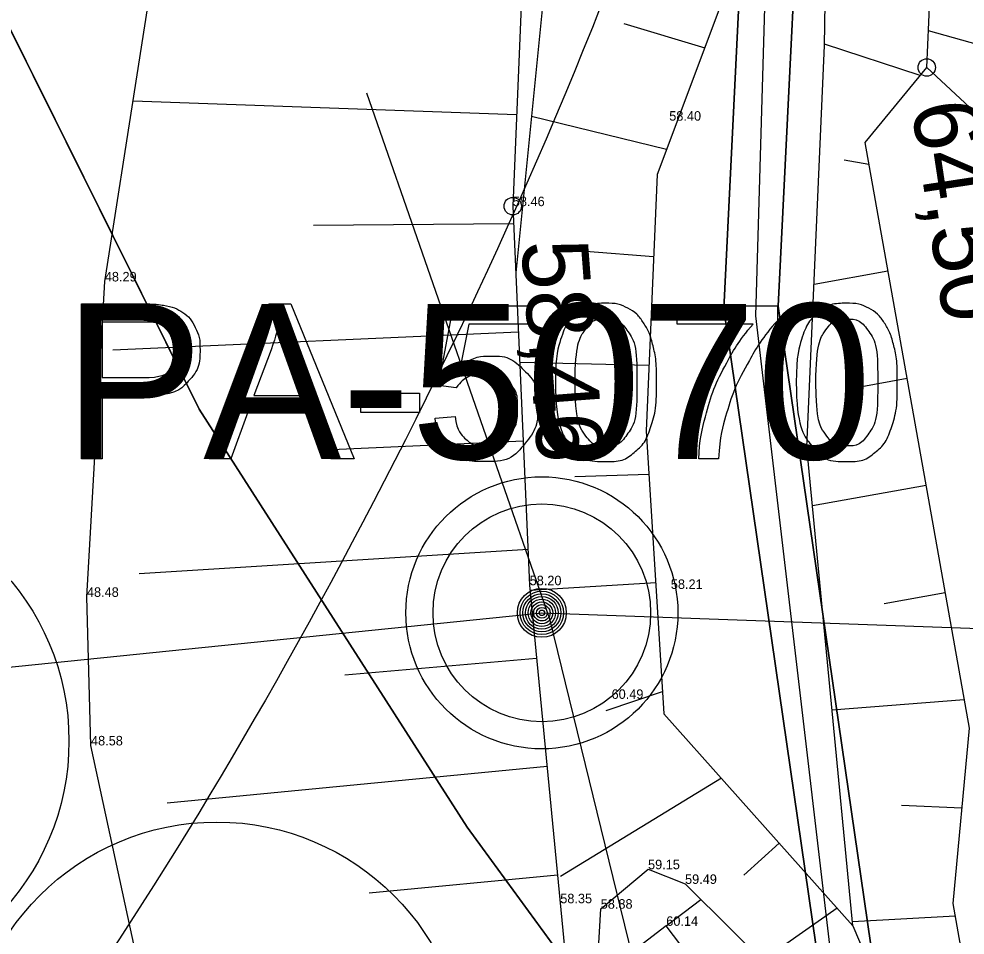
# Model space of a CAD drawing. Extents: x 700746 to 706058, y 6570320 to 6580460.
# Drawn here: x 703112.68 to 703147.47, y 6577214.62 to 6577248.29 of the extents above; entities that cross this region are included whole.
import ezdxf

# ---------------------------------------------------------------- set-up
doc = ezdxf.new("R2010")
doc.units = 0
for name, color, linetype in [('GEOLPUNKT', 7, 'Continuous'), ('Kaitsevöönd', 7, 'Continuous'), ('kataster', 7, 'Continuous'), ('KORGUS-EH2000', 7, 'Continuous'), ('KPOHULIIN', 7, 'Continuous'), ('Lõige', 7, 'Continuous'), ('MOOTKORG-EH2000', 7, 'Continuous'), ('MOOTKORG_MUU', 7, 'Continuous'), ('PIIR', 7, 'Continuous'), ('RELJEEF', 7, 'Continuous'), ('vahekiht', 7, 'Continuous')]:
    doc.layers.add(name, color=color, linetype=linetype)

msp = doc.modelspace()

# ---------------------------------------------------------------- linework, layer by layer
at = {"layer": 'GEOLPUNKT'}
for points in [[(703114.985, 6577232.117), (703114.985, 6577237.817), (703117.136, 6577237.817)], [(703119.676, 6577232.117), (703121.867, 6577237.817), (703122.683, 6577237.817), (703125.011, 6577232.117), (703124.152, 6577232.117), (703123.492, 6577233.841), (703121.101, 6577233.841), (703120.476, 6577232.117), (703119.676, 6577232.117)], [(703128.761, 6577234.728), (703128.105, 6577234.815), (703128.657, 6577237.743), (703131.49, 6577237.743), (703131.49, 6577237.074), (703129.216, 6577237.074), (703128.909, 6577235.544)], [(703136.881, 6577237.069), (703136.881, 6577237.743), (703140.57, 6577237.743), (703140.57, 6577237.198)], [(703117.199, 6577237.143), (703115.741, 6577237.143), (703115.741, 6577235.106)], [(703139.67, 6577237.069), (703136.881, 6577237.069)], [(703121.949, 6577236.128), (703121.319, 6577234.454)], [(703121.319, 6577234.454), (703123.255, 6577234.454), (703122.657, 6577236.036)], [(703115.741, 6577235.106), (703117.215, 6577235.106)], [(703117.203, 6577234.432), (703115.741, 6577234.432), (703115.741, 6577232.117), (703114.985, 6577232.117)], [(703125.247, 6577233.828), (703125.247, 6577234.532), (703127.402, 6577234.532), (703127.402, 6577233.828), (703125.247, 6577233.828)], [(703127.979, 6577233.611), (703128.714, 6577233.672)], [(703138.397, 6577232.117), (703137.676, 6577232.117)]]:
    msp.add_lwpolyline(points, dxfattribs=at)
for radius in [5, 4, 0.9, 0.801, 0.7, 0.6, 0.5, 0.4, 0.3, 0.2, 0.1]:
    msp.add_circle((703131.906, 6577226.463), radius, dxfattribs=at)
for points in [[(703117.136, 6577237.817), (703117.704, 6577237.817), (703118.004, 6577237.762), (703118.424, 6577237.692), (703118.708, 6577237.496), (703118.992, 6577237.299), (703119.165, 6577236.945), (703119.338, 6577236.591), (703119.338, 6577236.167), (703119.338, 6577235.44), (703118.875, 6577234.936), (703118.413, 6577234.432), (703117.203, 6577234.432)], [(703132.406, 6577234.928), (703132.406, 6577235.938), (703132.614, 6577236.555), (703132.822, 6577237.172), (703133.232, 6577237.505), (703133.642, 6577237.838), (703134.264, 6577237.838), (703134.722, 6577237.838), (703135.069, 6577237.654), (703135.416, 6577237.469), (703135.64, 6577237.121), (703135.865, 6577236.774), (703135.993, 6577236.274), (703136.121, 6577235.775), (703136.121, 6577234.928), (703136.121, 6577233.925), (703135.915, 6577233.308), (703135.709, 6577232.691), (703135.299, 6577232.356), (703134.889, 6577232.021), (703134.264, 6577232.021), (703133.44, 6577232.021), (703132.97, 6577232.609), (703132.406, 6577233.323), (703132.406, 6577234.928)], [(703141.261, 6577234.928), (703141.261, 6577235.938), (703141.468, 6577236.555), (703141.676, 6577237.172), (703142.086, 6577237.505), (703142.496, 6577237.838), (703143.118, 6577237.838), (703143.576, 6577237.838), (703143.923, 6577237.654), (703144.27, 6577237.469), (703144.494, 6577237.121), (703144.719, 6577236.774), (703144.847, 6577236.274), (703144.975, 6577235.775), (703144.975, 6577234.928), (703144.975, 6577233.925), (703144.769, 6577233.308), (703144.563, 6577232.691), (703144.153, 6577232.356), (703143.743, 6577232.021), (703143.118, 6577232.021), (703142.294, 6577232.021), (703141.824, 6577232.609), (703141.261, 6577233.323), (703141.261, 6577234.928)], [(703117.215, 6577235.106), (703117.946, 6577235.106), (703118.253, 6577235.378), (703118.56, 6577235.65), (703118.56, 6577236.144), (703118.56, 6577236.502), (703118.38, 6577236.756), (703118.199, 6577237.011), (703117.903, 6577237.093), (703117.713, 6577237.143), (703117.199, 6577237.143)], [(703133.128, 6577234.927), (703133.128, 6577233.522), (703133.455, 6577233.058), (703133.783, 6577232.594), (703134.264, 6577232.594), (703134.745, 6577232.594), (703135.072, 6577233.06), (703135.4, 6577233.525), (703135.4, 6577234.927), (703135.4, 6577236.335), (703135.073, 6577236.798), (703134.746, 6577237.26), (703134.256, 6577237.26), (703133.775, 6577237.26), (703133.487, 6577236.852), (703133.128, 6577236.331), (703133.128, 6577234.927)], [(703137.676, 6577232.117), (703137.688, 6577232.789), (703137.941, 6577233.742), (703138.193, 6577234.694), (703138.666, 6577235.578), (703139.138, 6577236.463), (703139.67, 6577237.069)], [(703140.57, 6577237.198), (703140.026, 6577236.618), (703139.491, 6577235.658), (703138.957, 6577234.698), (703138.666, 6577233.683), (703138.456, 6577232.968), (703138.397, 6577232.117)], [(703141.982, 6577234.927), (703141.982, 6577233.522), (703142.309, 6577233.058), (703142.637, 6577232.594), (703143.118, 6577232.594), (703143.599, 6577232.594), (703143.926, 6577233.06), (703144.254, 6577233.525), (703144.254, 6577234.927), (703144.254, 6577236.335), (703143.927, 6577236.798), (703143.6, 6577237.26), (703143.11, 6577237.26), (703142.629, 6577237.26), (703142.341, 6577236.852), (703141.982, 6577236.331), (703141.982, 6577234.927)], [(703122.657, 6577236.036), (703122.389, 6577236.757), (703122.255, 6577237.217), (703122.143, 6577236.67), (703121.949, 6577236.128)], [(703128.909, 6577235.544), (703129.423, 6577235.901), (703129.986, 6577235.901), (703130.733, 6577235.901), (703131.246, 6577235.383), (703131.759, 6577234.866), (703131.759, 6577234.052), (703131.759, 6577233.278), (703131.308, 6577232.714), (703130.76, 6577232.021), (703129.811, 6577232.021), (703129.033, 6577232.021), (703128.541, 6577232.456), (703128.049, 6577232.892), (703127.979, 6577233.611)], [(703128.714, 6577233.672), (703128.795, 6577233.135), (703129.092, 6577232.865), (703129.388, 6577232.594), (703129.81, 6577232.594), (703130.319, 6577232.594), (703130.668, 6577232.976), (703131.016, 6577233.358), (703131.016, 6577233.99), (703131.016, 6577234.59), (703130.682, 6577234.937), (703130.347, 6577235.284), (703129.799, 6577235.284), (703129.459, 6577235.284), (703129.188, 6577235.129), (703128.917, 6577234.974), (703128.761, 6577234.728)]]:
    msp.add_open_spline(points, degree=3, dxfattribs=at)
at = {"layer": 'Kaitsevöönd'}
for points in [[(703028.404, 6577450.788), (703068.332, 6577446.793), (703095.43, 6577443.641), (703110.469, 6577441.522), (703116.345, 6577439.127), (703120.335, 6577436.466), (703124.136, 6577431.769), (703125.876, 6577425.02), (703128.628, 6577411.047), (703128.838, 6577401.787), (703133.026, 6577375.179), (703137.026, 6577348.431), (703137.026, 6577334.44), (703135.768, 6577323.324), (703136.18, 6577308.495), (703138.878, 6577303.097), (703140.58, 6577292.667), (703141.644, 6577286.917), (703141.644, 6577269.6), (703143.598, 6577265.04), (703141.637, 6577258.719), (703140.598, 6577237.732), (703144.348, 6577211.889)], [(703144.348, 6577211.889), (703140.598, 6577237.732), (703141.637, 6577258.719), (703143.598, 6577265.04), (703141.644, 6577269.6), (703141.644, 6577286.917), (703140.58, 6577292.667), (703138.878, 6577303.097), (703136.18, 6577308.495), (703135.768, 6577323.324), (703137.026, 6577334.44), (703137.026, 6577348.431), (703133.026, 6577375.179), (703128.838, 6577401.787), (703128.628, 6577411.047), (703125.876, 6577425.02), (703124.136, 6577431.769), (703120.335, 6577436.466), (703116.345, 6577439.127), (703110.469, 6577441.522), (703095.43, 6577443.641), (703068.332, 6577446.793), (703028.404, 6577450.788)], [(703142.398, 6577211.399), (703138.591, 6577237.637), (703139.652, 6577259.07), (703141.469, 6577264.93), (703139.644, 6577269.19), (703139.644, 6577286.734), (703138.61, 6577292.324), (703136.953, 6577302.475), (703134.193, 6577307.997), (703133.765, 6577323.409), (703135.026, 6577334.553), (703135.026, 6577348.282), (703131.05, 6577374.876), (703126.841, 6577401.608), (703126.632, 6577410.829), (703123.925, 6577424.577), (703122.308, 6577430.848), (703118.971, 6577434.971), (703115.404, 6577437.351), (703109.944, 6577439.576), (703095.175, 6577441.657), (703068.116, 6577444.805), (703028.276, 6577448.79)], [(703028.276, 6577448.79), (703068.116, 6577444.805), (703095.175, 6577441.657), (703109.944, 6577439.576), (703115.404, 6577437.351), (703118.971, 6577434.971), (703122.308, 6577430.848), (703123.925, 6577424.577), (703126.632, 6577410.829), (703126.841, 6577401.608), (703131.05, 6577374.876), (703135.026, 6577348.282), (703135.026, 6577334.553), (703133.765, 6577323.409), (703134.193, 6577307.997), (703136.953, 6577302.475), (703138.61, 6577292.324), (703139.644, 6577286.734), (703139.644, 6577269.19), (703141.469, 6577264.93), (703139.652, 6577259.07), (703138.591, 6577237.637), (703142.398, 6577211.399)]]:
    msp.add_lwpolyline(points, dxfattribs=at)
at = {"layer": 'kataster'}
msp.add_lwpolyline([(702859.8, 6577465.72), (703125.43, 6577441.71), (703167.04, 6577172.32), (703141.54, 6577201.64), (703129.16, 6577218.59), (703119.31, 6577233.95), (703096.08, 6577280.59), (703057.1, 6577329.85), (703041.25, 6577339.7), (703019.19, 6577342.06), (703005.04, 6577344.66), (702961.68, 6577364.05), (702944.77, 6577367.92), (702900.72, 6577367.74), (702878.06, 6577370.59), (702863.2, 6577375.41), (702862.38, 6577440.12)], close=True, dxfattribs=at)
msp.add_lwpolyline([(702754.28, 6577347.92), (702820.1, 6577376.69), (702831.19, 6577380.43), (702839.86, 6577381.59), (702851.4, 6577379.23), (702863.2, 6577375.41), (702878.06, 6577370.59), (702900.72, 6577367.74), (702944.77, 6577367.92), (702961.68, 6577364.05), (703005.04, 6577344.66), (703019.19, 6577342.06), (703041.25, 6577339.7), (703057.1, 6577329.85), (703096.08, 6577280.59), (703119.31, 6577233.95), (703129.16, 6577218.59), (703141.54, 6577201.64), (703167.04, 6577172.32), (703168.73, 6577170.37), (703277.36, 6577072.83), (703231.53, 6577106.55), (703089.87, 6577211.79), (702713.81, 6577334.91)], dxfattribs=at)
at = {"layer": 'KORGUS-EH2000'}
for centre in [(703146.058, 6577246.504), (703130.838, 6577241.408)]:
    msp.add_circle(centre, 0.32, dxfattribs=at)
at = {"layer": 'KPOHULIIN'}
msp.add_lwpolyline([(703142.541, 6577213.827), (703139.767, 6577237.383), (703140.245, 6577253.747), (703142.167, 6577264.438), (703141.19, 6577269.295), (703140.79, 6577286.427), (703138.142, 6577302.102), (703135.66, 6577308.117), (703135.219, 6577324.771), (703136.708, 6577343.812), (703128.283, 6577400.758), (703128.06, 6577410.425), (703125.517, 6577424.482), (703122.124, 6577432.676), (703118.041, 6577437.202), (703107.339, 6577441.065), (703071.815, 6577445.597), (703039.136, 6577448.892), (703002.934, 6577450.534)], dxfattribs=at)
at = {"layer": 'Lõige'}
for points in [[(702840.34, 6577295.661), (702901.645, 6577283.339), (702991.177, 6577252.569), (703074.081, 6577220.567), (703131.906, 6577226.463), (703178.085, 6577224.803)], [(703125.459, 6577245.577), (703132.186, 6577226.247)], [(703132.186, 6577226.247), (703187.674, 6576999.687)]]:
    msp.add_lwpolyline(points, dxfattribs=at)
at = {"layer": 'PIIR'}
for centre in [(703105.32, 6577221.752), (703119.956, 6577209.575)]:
    msp.add_circle(centre, 9.2, dxfattribs=at)
at = {"layer": 'RELJEEF'}
for p, q in [((703134.923, 6577248.117), (703137.895, 6577247.23)), ((703152.242, 6577246.138), (703146.118, 6577247.857)), ((703145.821, 6577246.215), (703142.294, 6577247.36)), ((703130.98, 6577244.77), (703116.875, 6577245.267)), ((703136.483, 6577243.488), (703131.52, 6577244.701)), ((703143.023, 6577243.116), (703143.927, 6577242.956)), ((703123.51, 6577240.714), (703130.866, 6577240.773)), ((703133.529, 6577239.753), (703136.013, 6577239.553)), ((703144.629, 6577239.018), (703141.913, 6577238.534)), ((703131.044, 6577236.777), (703116.135, 6577236.115)), ((703135.844, 6577235.556), (703131.093, 6577235.657)), ((703143.533, 6577234.76), (703145.331, 6577235.081)), ((703123.913, 6577232.456), (703131.221, 6577232.781)), ((703133.119, 6577231.477), (703135.843, 6577231.562)), ((703146.033, 6577231.143), (703141.859, 6577230.398)), ((703131.399, 6577228.785), (703117.102, 6577227.901)), ((703136.093, 6577227.569), (703131.476, 6577227.28)), ((703144.489, 6577226.804), (703146.735, 6577227.205)), ((703124.666, 6577224.18), (703131.715, 6577224.799)), ((703134.268, 6577222.869), (703136.344, 6577223.577)), ((703147.437, 6577223.267), (703142.58, 6577222.89)), ((703132.098, 6577220.817), (703118.132, 6577219.473)), ((703138.505, 6577220.383), (703132.597, 6577216.774)), ((703145.129, 6577219.389), (703147.351, 6577219.296)), ((703139.327, 6577216.828), (703140.635, 6577217.995)), ((703125.556, 6577216.169), (703132.481, 6577216.836)), ((703136.48, 6577214.96), (703137.751, 6577215.926)), ((703142.765, 6577215.606), (703140.015, 6577213.688)), ((703147.105, 6577215.318), (703143.328, 6577215.103)), ((703136.48, 6577214.96), (703133.921, 6577213.016))]:
    msp.add_line(p, q, dxfattribs=at)
for points in [[(703126.771, 6577372.01), (703129.067, 6577337.011), (703126.751, 6577327.442), (703128.526, 6577318.566), (703128.779, 6577317.31), (703129.604, 6577313.364), (703129.442, 6577312.757), (703130.183, 6577310.346), (703129.727, 6577308.84), (703127.159, 6577291.119), (703132.826, 6577280.748), (703131.773, 6577266.317), (703130.626, 6577260.293), (703131.384, 6577254.371), (703130.838, 6577241.408), (703131.457, 6577227.476), (703132.911, 6577212.374), (703132.82, 6577198.94), (703131.82, 6577195.48), (703129.27, 6577194.69), (703126.58, 6577194.82), (703123.5, 6577195.25), (703121.44, 6577195.69), (703119.26, 6577195.79)], [(703149.897, 6577199.564), (703147.024, 6577215.778), (703147.623, 6577222.224), (703143.787, 6577243.743), (703146.058, 6577246.504), (703146.244, 6577250.678), (703146.862, 6577254.941), (703147.517, 6577269.562), (703144.706, 6577300.238)], [(703142.924, 6577284.56), (703143.223, 6577275.568), (703143.689, 6577260.194), (703140.595, 6577257.457), (703139.165, 6577254.614), (703138.491, 6577248.811), (703136.14, 6577242.577), (703135.743, 6577233.147), (703136.396, 6577222.748), (703143.342, 6577214.959), (703149.897, 6577199.564), (703160.887, 6577179.302), (703162.2, 6577174.545)], [(703137.742, 6577280.598), (703137.66, 6577268.409), (703136.195, 6577259.294), (703132.381, 6577253.306), (703130.947, 6577238.963)], [(703115.18, 6577227.05), (703115.18, 6577227.05), (703115.838, 6577238.641), (703118.219, 6577253.847), (703116.688, 6577259.383), (703119.829, 6577270.618), (703118.834, 6577274.611)], [(703143.342, 6577214.959), (703141.653, 6577232.546), (703142.293, 6577247.312), (703142.412, 6577254.357), (703140.595, 6577257.457)], [(703146.058, 6577246.504), (703149.389, 6577243.41), (703152.047, 6577222.632), (703161.522, 6577193.337), (703165.016, 6577178.113), (703165.016, 6577174.545), (703162.2, 6577174.545)], [(703109.84, 6577209.12), (703117.04, 6577213.66), (703115.33, 6577221.59), (703115.18, 6577227.05)], [(703134.07, 6577215.59), (703135.81, 6577217.04), (703137.17, 6577216.5), (703140.61, 6577213.1), (703141.92, 6577209.67), (703142.93, 6577208.14), (703143.64, 6577205.22), (703143.31, 6577202.02), (703142.12, 6577198.98), (703142.5, 6577194.54), (703144.01, 6577192.51), (703144.86, 6577188.46), (703148.22, 6577187.29), (703151.79, 6577185.17), (703153.31, 6577182.88), (703155.33, 6577180.18), (703156.9, 6577177.65), (703158.37, 6577175.42), (703160.84, 6577172.75), (703164.06, 6577169.95), (703166.51, 6577170.31), (703168.78, 6577171.89), (703168.61, 6577174.72)], [(703132.82, 6577198.94), (703133.72, 6577206.64), (703133.79, 6577210.74), (703134.07, 6577215.59)], [(703122.66, 6577191.02), (703126.32, 6577188.71), (703129.61, 6577187.23), (703132.8, 6577185.87), (703133.76, 6577184.63), (703137.35, 6577185.84), (703139.98, 6577191.02), (703139.87, 6577197.75), (703140.43, 6577204.9), (703138.89, 6577210.02), (703138.06, 6577212.88), (703136.48, 6577214.96)]]:
    msp.add_lwpolyline(points, dxfattribs=at)
at = {"layer": 'vahekiht'}
msp.add_open_spline([(702979.832, 6577405.847), (702968.107, 6577383.619), (702956.937, 6577340.299), (703007.686, 6577297.989), (703005.438, 6577248.778), (703018.696, 6577224.523), (703025.875, 6577210.26), (703039.06, 6577207.602), (703055.215, 6577200.514), (703065.918, 6577180.529), (703097.43, 6577186.962), (703125.436, 6577225.369), (703148.077, 6577281.443), (703138.931, 6577341.457), (703139.445, 6577382.673), (703130.544, 6577416.204), (703100.319, 6577426.617), (703061.125, 6577412.698), (703017.391, 6577461.228), (702989.678, 6577424.511), (702979.832, 6577405.847)], degree=3, dxfattribs=at)
msp.add_open_spline([(702979.832, 6577405.847), (702968.107, 6577383.619), (702956.937, 6577340.299), (703007.686, 6577297.989), (703005.438, 6577248.778), (703018.696, 6577224.523), (703025.875, 6577210.26), (703039.06, 6577207.602), (703055.215, 6577200.514), (703065.918, 6577180.529), (703097.43, 6577186.962), (703125.436, 6577225.369), (703148.077, 6577281.443), (703138.931, 6577341.457), (703139.445, 6577382.673), (703130.544, 6577416.204), (703100.319, 6577426.617), (703061.125, 6577412.698), (703017.391, 6577461.228), (702989.678, 6577424.511), (702979.832, 6577405.847)], degree=3, dxfattribs=at)

# ---------------------------------------------------------------- texts
at = {"layer": 'GEOLPUNKT'}
msp.add_text('PA-5070', height=5.7, dxfattribs=at).set_placement((703114.372, 6577232.117))
at = {"layer": 'KORGUS-EH2000'}
for s, rotation, p in [('64,50', 278.6385, (703145.481, 6577245.122)), ('58,46', 274.343, (703131.145, 6577240.091))]:
    msp.add_text(s, height=2.45, rotation=rotation, dxfattribs=at).set_placement(p)
at = {"layer": 'MOOTKORG-EH2000'}
for s, p in [('58.40', (703136.589, 6577244.549)), ('58.46', (703130.838, 6577241.408)), ('48.29', (703115.838, 6577238.641)), ('58.20', (703131.457, 6577227.476)), ('58.21', (703136.648, 6577227.341)), ('48.48', (703115.18, 6577227.05)), ('48.58', (703115.33, 6577221.59)), ('59.15', (703135.81, 6577217.04)), ('59.49', (703137.17, 6577216.5)), ('58.35', (703132.582, 6577215.79)), ('58.88', (703134.07, 6577215.59)), ('60.14', (703136.48, 6577214.96))]:
    msp.add_text(s, height=0.35, dxfattribs=at).set_placement(p)
at = {"layer": 'MOOTKORG_MUU'}
msp.add_text('60.49', height=0.35, dxfattribs=at).set_placement((703134.469, 6577223.301))

doc.saveas('drawing.dxf')
